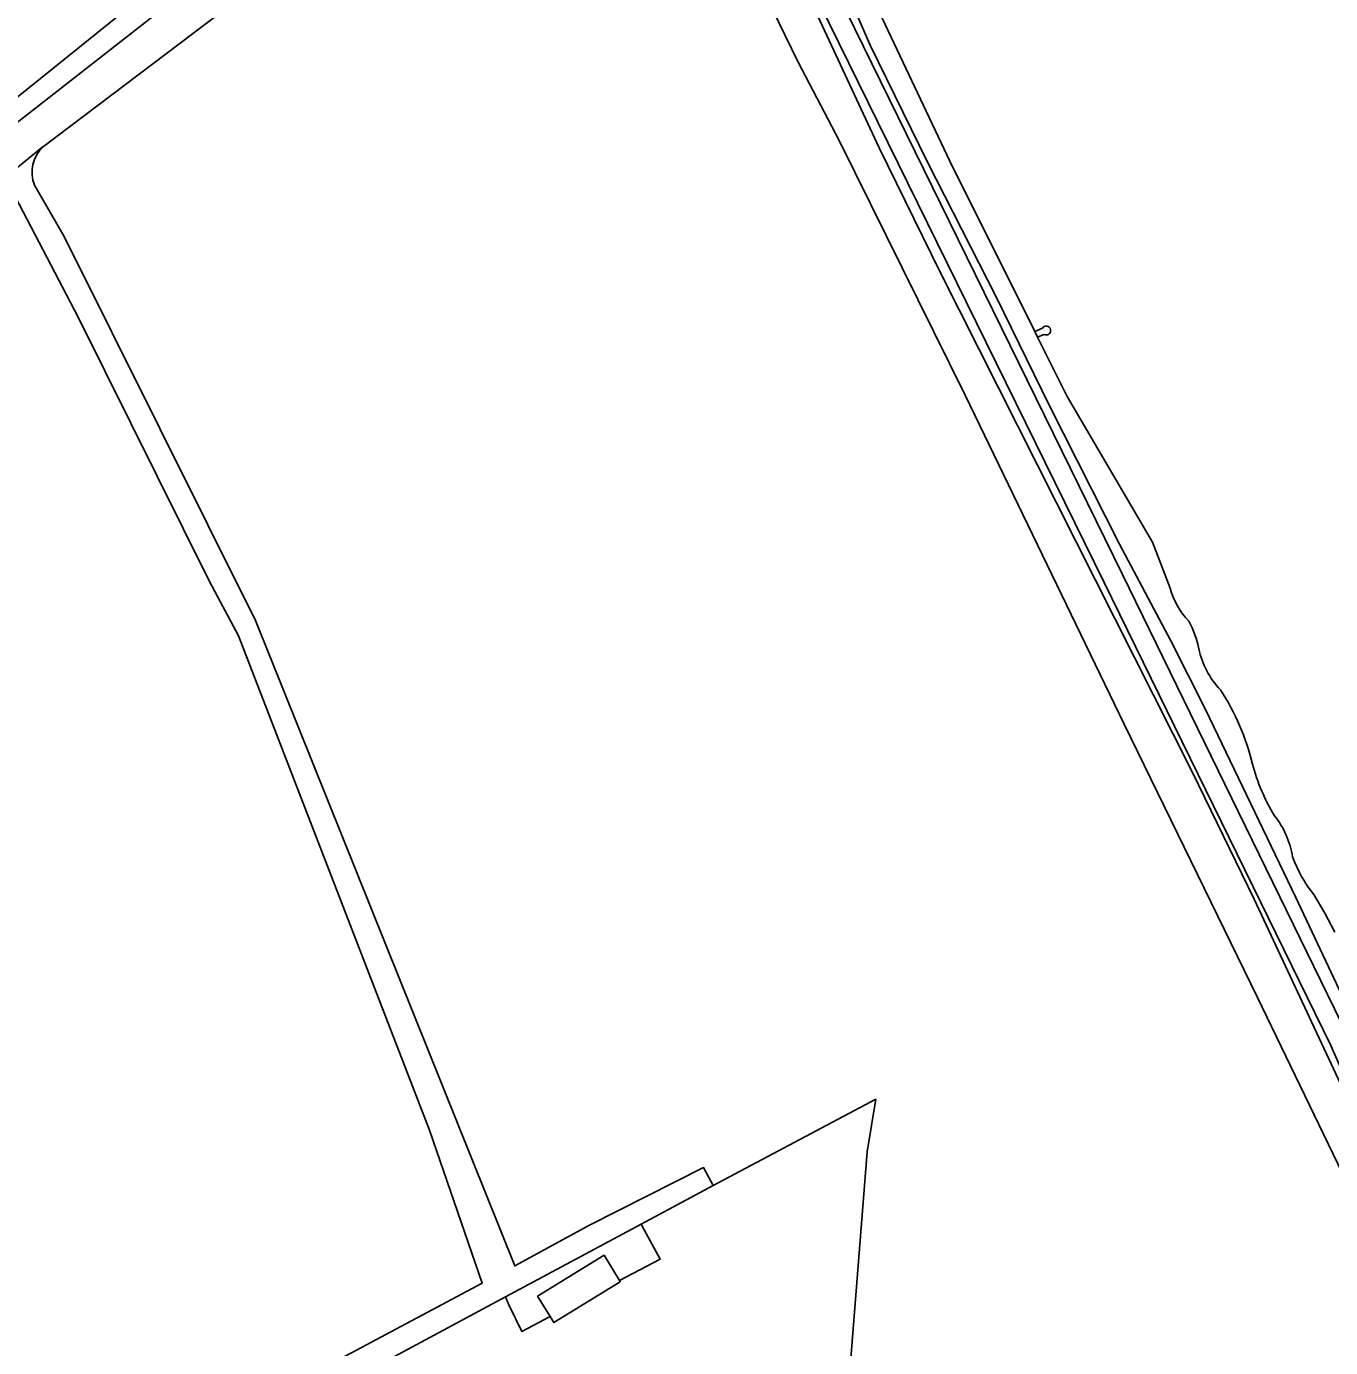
# Model space of a CAD drawing. Extents: x 157648 to 158502, y 379212 to 380938.
# Drawn here: x 158157.8 to 158322.6, y 379828.1 to 379995.1 of the extents above; entities that cross this region are included whole.
import ezdxf

# ---------------------------------------------------------------- set-up
doc = ezdxf.new("R2010")
doc.units = 0
for name, color, linetype in [('IMGEO_Berm_groen', 7, 'Continuous'), ('IMGEO_Erf', 7, 'Continuous'), ('IMGEO_Grasland_agrarisch', 7, 'Continuous'), ('IMGEO_Groenvoorziening', 7, 'Continuous'), ('IMGEO_Hek', 7, 'Continuous'), ('IMGEO_Loofbos', 7, 'Continuous'), ('IMGEO_Oever', 7, 'Continuous'), ('IMGEO_Pand', 7, 'Continuous'), ('IMGEO_Terreindeel_onvherhard', 7, 'Continuous'), ('IMGEO_Voetpad_gesloten', 7, 'Continuous'), ('IMGEO_Voetpad_halfverhard', 7, 'Continuous'), ('IMGEO_Waterloop', 7, 'Continuous')]:
    doc.layers.add(name, color=color, linetype=linetype)

msp = doc.modelspace()

# ---------------------------------------------------------------- linework, layer by layer
at = {"layer": 'IMGEO_Berm_groen'}
for points in [[(158259.18, 380001.5), (158296.25, 379925.88), (158324.83, 379867.35), (158332.32, 379850.69), (158336.68, 379840.4)], [(158336.08, 379845.96), (158333.49, 379851.33), (158325.06, 379870.39), (158318.22, 379884.99), (158306.81, 379908.76), (158302.41, 379917.43), (158295.94, 379929.66), (158287.08, 379947.12), (158280.36, 379960.89), (158271.68, 379977.93), (158264.42, 379992.73), (158261.27, 380000), (158260.2, 380002.45)], [(158334.32, 379839.4), (158329.94, 379849.73), (158322.63, 379866.28), (158294.01, 379924.79), (158256.74, 380000.6)], [(158257.79, 379996.38), (158265.54, 379979.75), (158273.24, 379964.11), (158305.14, 379900.8), (158312.94, 379884.78), (158326.93, 379854.86)]]:
    msp.add_lwpolyline(points, dxfattribs=at)
at = {"layer": 'IMGEO_Erf'}
msp.add_lwpolyline([(158097.87, 379998.51), (158113.84, 379975.83), (158124.56, 379960.34), (158206.82, 380026.58)], dxfattribs=at)
at = {"layer": 'IMGEO_Grasland_agrarisch'}
for points in [[(158184.6, 379918.04), (158180.93, 379924.94), (158164.4, 379958.26), (158155.88, 379974.54)], [(158156.71, 379803.88), (158165.45, 379809.35), (158190.49, 379822.97), (158215.39, 379836.22), (158208.75, 379855.56), (158184.6, 379918.04)], [(158259.76, 379798.46), (158264.05, 379852.85), (158265.12, 379859.48), (158244.59, 379848.57), (158235.48, 379843.68), (158235.86, 379842.99), (158237.89, 379839.26), (158232.75, 379836.58), (158232.85, 379836.41), (158224.46, 379831.24), (158223.99, 379832), (158220.42, 379830.13), (158218.75, 379833.48), (158218.33, 379834.49), (158202.58, 379826.05)]]:
    msp.add_lwpolyline(points, dxfattribs=at)
at = {"layer": 'IMGEO_Groenvoorziening'}
for points in [[(158251.17, 379999.17), (158255.32, 379990.56), (158260.5, 379980.67), (158276.43, 379948.49), (158296.53, 379906.89), (158313.38, 379872.35), (158324.12, 379850.11), (158331.61, 379833.28), (158338.59, 379815.45)], [(158273.24, 379964.11), (158265.54, 379979.75), (158257.79, 379996.38)], [(158326.93, 379854.86), (158312.94, 379884.78), (158305.14, 379900.8), (158273.24, 379964.11)]]:
    msp.add_lwpolyline(points, dxfattribs=at)
at = {"layer": 'IMGEO_Hek'}
msp.add_lwpolyline([(158244.59, 379848.57), (158265.12, 379859.48), (158264.05, 379852.85), (158259.76, 379798.46)], dxfattribs=at)
at = {"layer": 'IMGEO_Loofbos'}
for points in [[(158244.99, 380027.83), (158241.61, 380032.21), (158237.79, 380036.32), (158237.35, 380035.96), (158235.39, 380035.19), (158230.92, 380033.61), (158159.97, 379979.92)], [(158338.59, 379815.45), (158331.61, 379833.28), (158324.12, 379850.11), (158313.38, 379872.35), (158296.53, 379906.89), (158276.43, 379948.49), (158260.5, 379980.67), (158255.32, 379990.56), (158251.17, 379999.17), (158248.56, 380005.04), (158246, 380012.69), (158246.44, 380014.17), (158245.7, 380018.61), (158245, 380021.12), (158243.99, 380022.65), (158244.01, 380023.77), (158244.35, 380024.73), (158244.99, 380027.83)], [(158206.82, 380026.58), (158124.56, 379960.34), (158124.27, 379959.89), (158121.73, 379955.91), (158138.92, 379968.84), (158144.83, 379973.77), (158178.39, 380000)], [(158158.82, 379975.01), (158162.56, 379968.54), (158186.74, 379920), (158219.51, 379838.42), (158228.89, 379843.51), (158243.38, 379850.85), (158244.59, 379848.57), (158265.12, 379859.48), (158264.05, 379852.85), (158259.76, 379798.46)]]:
    msp.add_lwpolyline(points, dxfattribs=at)
msp.add_arc((158162.88, 379976.64), 4.38, 131.5532, 201.9007, dxfattribs=at)
at = {"layer": 'IMGEO_Oever'}
for points in [[(158302.33, 379924.09), (158300.1, 379929.9), (158289.3, 379948.29), (158285.56, 379955.81), (158285.21, 379956.51), (158274.48, 379978.07), (158264.47, 379999.29), (158262.48, 380003.92)], [(158260.2, 380002.45), (158261.27, 380000), (158264.42, 379992.73), (158271.68, 379977.93), (158280.36, 379960.89), (158287.08, 379947.12), (158295.94, 379929.66), (158302.41, 379917.43), (158306.81, 379908.76), (158318.22, 379884.99), (158325.06, 379870.39), (158333.49, 379851.33), (158336.08, 379845.96)], [(158323.15, 379880.59), (158321.89, 379883.02), (158320.48, 379885.36)]]:
    msp.add_lwpolyline(points, dxfattribs=at)
for centre, radius, start, end in [((158312.04, 379926.78), 10.08, 195.4813, 223.0862), ((158294.73, 379914.27), 11.43, 10.6861, 29.4846), ((158316.8, 379918.8), 11.11, 192.5112, 223.0132), ((158283.85, 379894.93), 29.7, 13.4687, 33.2644), ((158336.53, 379908.1), 24.6, 194.724, 211.2998), ((158306.85, 379888.38), 11.09, 9.0379, 38.7027), ((158333.3, 379895.68), 16.46, 199.7118, 218.829)]:
    msp.add_arc(centre, radius, start, end, dxfattribs=at)
at = {"layer": 'IMGEO_Pand'}
msp.add_lwpolyline([(158232.75, 379836.58), (158230.8, 379839.75), (158222.4, 379834.58), (158223.99, 379832), (158224.46, 379831.24), (158232.85, 379836.41)], close=True, dxfattribs=at)
at = {"layer": 'IMGEO_Terreindeel_onvherhard'}
msp.add_lwpolyline([(158235.86, 379842.99), (158235.48, 379843.68), (158218.33, 379834.49), (158218.75, 379833.48), (158220.42, 379830.13), (158223.99, 379832), (158222.4, 379834.58), (158230.8, 379839.75), (158232.75, 379836.58), (158237.89, 379839.26)], close=True, dxfattribs=at)
at = {"layer": 'IMGEO_Voetpad_gesloten'}
for points in [[(158286.19, 379956.93), (158285.21, 379956.51)], [(158285.21, 379956.51), (158285.56, 379955.81), (158286.38, 379956.16)]]:
    msp.add_lwpolyline(points, dxfattribs=at)
msp.add_arc((158286.67, 379956.64), 0.561, 238.6984, 149.5152, dxfattribs=at)
at = {"layer": 'IMGEO_Voetpad_halfverhard'}
for points in [[(158336.68, 379840.4), (158332.32, 379850.69), (158324.83, 379867.35), (158296.25, 379925.88), (158259.18, 380001.5)], [(158256.74, 380000.6), (158294.01, 379924.79), (158322.63, 379866.28), (158329.94, 379849.73), (158334.32, 379839.4)]]:
    msp.add_lwpolyline(points, dxfattribs=at)
at = {"layer": 'IMGEO_Waterloop'}
for points in [[(158154.05, 379975.14), (158159.75, 379979.78), (158159.97, 379979.92), (158230.92, 380033.61)], [(158262.48, 380003.92), (158264.47, 379999.29), (158274.48, 379978.07), (158285.21, 379956.51), (158286.19, 379956.93)], [(158178.39, 380000), (158144.83, 379973.77)], [(158159.97, 379979.92), (158159.75, 379979.78), (158154.05, 379975.14), (158153.93, 379975.02)], [(158155.88, 379974.54), (158164.4, 379958.26), (158180.93, 379924.94), (158184.6, 379918.04), (158208.75, 379855.56), (158215.39, 379836.22), (158190.49, 379822.97), (158165.45, 379809.35), (158156.71, 379803.88)], [(158176.8, 379811.7), (158189.4, 379818.98), (158201.6, 379825.36), (158202.58, 379826.05), (158218.33, 379834.49), (158235.48, 379843.68), (158244.59, 379848.57), (158243.38, 379850.85), (158228.89, 379843.51), (158219.51, 379838.42), (158186.74, 379920), (158162.56, 379968.54), (158158.82, 379975.01)], [(158286.38, 379956.16), (158285.56, 379955.81), (158289.3, 379948.29), (158300.1, 379929.9), (158302.33, 379924.09)], [(158320.48, 379885.36), (158321.89, 379883.02), (158323.15, 379880.59)]]:
    msp.add_lwpolyline(points, dxfattribs=at)
for centre, radius, start, end in [((158162.88, 379976.64), 4.38, 131.5532, 201.9007), ((158286.67, 379956.64), 0.561, 238.6984, 149.5152), ((158312.04, 379926.78), 10.08, 195.4813, 223.0862), ((158294.73, 379914.27), 11.43, 10.6861, 29.4846), ((158316.8, 379918.8), 11.11, 192.5112, 223.0132), ((158283.85, 379894.93), 29.7, 13.4687, 33.2644), ((158336.53, 379908.1), 24.6, 194.724, 211.2998), ((158306.85, 379888.38), 11.09, 9.0379, 38.7027), ((158333.3, 379895.68), 16.46, 199.7118, 218.829)]:
    msp.add_arc(centre, radius, start, end, dxfattribs=at)

doc.saveas('drawing.dxf')
